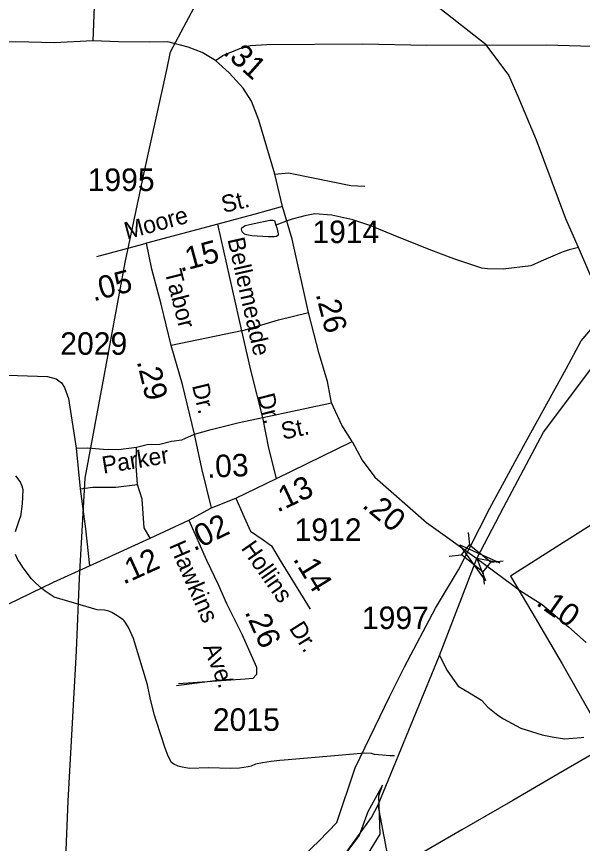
# Model space of a CAD drawing. Extents: x 1473865 to 1648260, y 639067 to 773536.
# Drawn here: x 1568001 to 1571143, y 710426 to 715019 of the extents above; entities that cross this region are included whole.
import ezdxf

# ---------------------------------------------------------------- set-up
doc = ezdxf.new("R2010")
doc.units = 0
for name, color, linetype in [('Exist Boundary Political City Limit New', 7, 'Continuous'), ('Exist Hydrographic Creek Single Shore', 7, 'Continuous'), ('Exist Hydrographic Misc Water Feature', 7, 'Continuous'), ('Exist Road Non-System Type 51', 7, 'Continuous'), ('Exist Road Non-System Type 51 Label', 7, 'Continuous'), ('Exist Road Secondary Mileage Hundredths English Label', 7, 'Continuous'), ('Exist Road Secondary Structure Standard Bridge Attributed CELL', 7, 'Continuous'), ('Exist Road Secondary Structure Standard Bridge CELL', 7, 'Continuous'), ('Exist Road Secondary Type 51 Attributed', 7, 'Continuous'), ('Exist Road Secondary Type 51 Label', 7, 'Continuous'), ('Exist Road Secondary Type 51 Number Label', 7, 'Continuous'), ('Exist Utilities Electrical Transmission Line', 7, 'Continuous'), ('Map Preparation Boundary City Limit Buffer Line', 7, 'Continuous')]:
    doc.layers.add(name, color=color, linetype=linetype)

msp = doc.modelspace()

# ---------------------------------------------------------------- linework, layer by layer
at = {"layer": 'Exist Boundary Political City Limit New'}
for points in [[(1574984, 713584), (1574013.6, 713555.3), (1573704.8, 713555.2), (1573302.6, 713542.9), (1572658.8, 713136.7), (1571813.9, 712590.9), (1570743.6, 711911.6), (1570862.5, 711710.6), (1571030.6, 711423.2), (1571285.6, 710973.8), (1571227.8, 710938.6), (1571006.1, 710811.9), (1570756.9, 710665.7), (1570474, 710502.8), (1570186.1, 710334.6)], [(1569934.8, 710339.6), (1570019.6, 710477.6), (1570012.6, 710690), (1570033.8, 710750.1), (1569952.4, 710601.5), (1569902.9, 710470.6), (1569828.5, 710371.4)]]:
    msp.add_lwpolyline(points, dxfattribs=at)
at = {"layer": 'Exist Hydrographic Creek Single Shore'}
for points in [[(1570010, 710641.1), (1570350, 711469.5), (1570557, 712008.1), (1570704.1, 712291.9), (1570927.1, 712710.9), (1571207.1, 713082.7), (1571319.8, 713243.9)], [(1565445, 710074.3), (1566018.3, 710166.9), (1566261.2, 710230.1), (1566837.5, 710127.3), (1568060.6, 709915.3), (1568702, 709876.8), (1569011.2, 709903.6), (1569176.5, 709941.4), (1569572.2, 710143.4), (1569827.1, 710370.2), (1569972.2, 710570.2), (1570010, 710641.1)]]:
    msp.add_lwpolyline(points, dxfattribs=at)
at = {"layer": 'Exist Hydrographic Misc Water Feature'}
for points in [[(1571319.8, 713243.9), (1571230.1, 713482.7), (1571121.6, 713736), (1571050.2, 713894.6), (1570888, 714331.3), (1570787.1, 714574.9), (1570734.6, 714692.3), (1570608.1, 714860.8), (1570352.1, 715063)], [(1571121.6, 713736), (1571070.2, 713723.1), (1571030, 713710.8), (1570913.6, 713659.8), (1570856.3, 713633.8), (1570703.7, 713614.8), (1570615.7, 713616.6), (1570583.8, 713621.3), (1570428.9, 713672.9), (1570291.5, 713724.9), (1570093.5, 713804.4), (1570012.3, 713838), (1569974.5, 713855.2), (1569924.8, 713871.8), (1569869.1, 713889.3), (1569751.7, 713914.7), (1569657.9, 713922.4), (1569602.1, 713911.9), (1569532.5, 713892.9), (1569509, 713885.1), (1569440.5, 713860.3)], [(1569440.5, 713860.3), (1569446.1, 713844.5), (1569453.4, 713812.4), (1569453.3, 713804.2), (1569444.9, 713797.8), (1569431.1, 713794.8), (1569398.9, 713795.4), (1569306.9, 713800.6), (1569279.1, 713806.9), (1569267.3, 713810.4), (1569253.5, 713822.2), (1569249.8, 713837.1), (1569252, 713844.4), (1569260.1, 713851.6), (1569270.3, 713858), (1569320.6, 713870.1), (1569406.9, 713887.2), (1569425, 713888.5), (1569433, 713885.9), (1569440.5, 713860.3)], [(1567994.7, 712158.8), (1568021, 712237), (1568024.4, 712242.7), (1568034, 712312.3), (1568037.8, 712390.2), (1568032.3, 712410), (1568020.7, 712435.6), (1567997.3, 712468.1)], [(1570100.1, 710912.4), (1570076.6, 710912.9), (1569988.9, 710920.4), (1569973, 710926.4), (1569933, 710927.3), (1569788.5, 710915.4), (1569487.8, 710889.5), (1569463.7, 710886.7), (1569415.6, 710881.1), (1569367.6, 710874.7), (1569327.4, 710866.5), (1569303.2, 710856.3), (1569286.9, 710852.5), (1569238.9, 710845.3), (1569190.6, 710842.2), (1569066.6, 710847.1), (1568962.5, 710841.9), (1568921.6, 710849.2), (1568898.2, 710855.4), (1568874.4, 710866.6), (1568862.2, 710875.8), (1568843.2, 710911.5), (1568826.9, 710956.2), (1568778.2, 711103.2), (1568774.3, 711115.6), (1568766.9, 711139.6), (1568744.8, 711226.2), (1568728.6, 711307.7), (1568650.1, 711563.7), (1568623.4, 711625), (1568607.9, 711649.1), (1568598.1, 711663.2), (1568594.3, 711667.4), (1568580.6, 711678.4), (1568558.7, 711692.8), (1568531.1, 711708.9), (1568513.2, 711715.8), (1568489.4, 711722.1), (1568449.4, 711722.9), (1568210.8, 711794.2), (1568159.6, 711827.2), (1568140, 711843.2), (1568108.5, 711872.6), (1568085.1, 711896.8), (1568038.3, 711957.7), (1568018.9, 711986), (1568009.2, 712001), (1567995.9, 712030.7)], [(1570350, 711469.5), (1570393.1, 711386.5), (1570408.7, 711362.4), (1570453.4, 711300.8), (1570516.7, 711263.4), (1570583.7, 711222.6), (1570618.8, 711182.6), (1570673.9, 711138), (1570705.5, 711117.6), (1570753, 711092), (1570800.5, 711067.3), (1570919.5, 711028.8), (1570975.5, 711017.8), (1571043.2, 711008.2), (1571135.5, 711014.6), (1571151.5, 711016.7)], [(1570425, 708608.1), (1570453, 708768.4), (1570566.1, 709133.7), (1570247, 709494.7), (1570174, 709673.4), (1570180.1, 710096.7), (1570075.1, 710289.3), (1570010, 710641.1)]]:
    msp.add_lwpolyline(points, dxfattribs=at)
at = {"layer": 'Exist Road Non-System Type 51'}
for p, q in [((1569252.9, 713273.6), (1569118.6, 713865.6)), ((1569252.9, 713273.6), (1568860.8, 713191.9)), ((1569368.4, 712791.8), (1569750.9, 712873.3))]:
    msp.add_line(p, q, dxfattribs=at)
for points in [[(1569106, 714774.5), (1569146.2, 714802.3), (1569240.4, 714841.6), (1569300.5, 714857.2), (1569390.7, 714862.6), (1569923, 714866.7), (1570279.3, 714860.1), (1570943.6, 714861.2), (1571321.8, 714850.6), (1571592.3, 714848.4)], [(1569436.2, 714142.4), (1569512.2, 714149.7), (1569647.6, 714122), (1569856.9, 714080.9), (1569934.4, 714075.8)], [(1569252.9, 713273.6), (1569455.6, 713334.7), (1569622.3, 713374.6)], [(1569368.4, 712791.8), (1569303.7, 713046.9), (1569252.9, 713273.6)], [(1568989.2, 712699.1), (1569081.6, 712725.8), (1569238, 712763.7), (1569368.4, 712791.8)], [(1569444, 712452.7), (1569402.2, 712621.3), (1569368.4, 712791.8)], [(1568668, 712627.3), (1568726.3, 712642.5), (1568796.4, 712643.5), (1568862.5, 712660.8), (1568918.7, 712667.9), (1568989.2, 712699.1)], [(1568331.7, 712621.9), (1568397.7, 712623), (1568483.6, 712615.8), (1568567.9, 712614.7), (1568668, 712627.3)], [(1568673.2, 712419.3), (1568664.7, 712525.3), (1568668, 712627.3)], [(1568354.7, 712395.5), (1568424.9, 712404.7), (1568553, 712404.9), (1568673.2, 712419.3)], [(1568743.4, 712122.1), (1568710.1, 712178.6), (1568698.1, 712338.8), (1568673.2, 712419.3)], [(1569204.1, 711339.1), (1569118.6, 711331), (1568902.5, 711303.7), (1568889.6, 711301.7)]]:
    msp.add_lwpolyline(points, dxfattribs=at)
at = {"layer": 'Exist Road Secondary Structure Standard Bridge Attributed CELL'}
msp.add_lwpolyline([(1570604.6, 711887.2), (1570462.8, 712085.5), (1570684.8, 711984.7), (1570557, 712008.1)], close=True, dxfattribs=at)
at = {"layer": 'Exist Road Secondary Structure Standard Bridge CELL'}
for p, q in [((1570508.6, 712152.7), (1570516.2, 712084.2)), ((1570403.4, 712021.6), (1570472, 712029.1)), ((1570633.8, 711989.3), (1570702.4, 711996.8)), ((1570590.6, 711935.5), (1570598.1, 711866.9))]:
    msp.add_line(p, q, dxfattribs=at)
msp.add_lwpolyline([(1570516.2, 712084.2), (1570634, 711989.6), (1570589.8, 711934.5), (1570472, 712029.1)], close=True, dxfattribs=at)
at = {"layer": 'Exist Road Secondary Type 51 Attributed'}
for p, q in [((1569083.6, 712291), (1569218.5, 712343.6)), ((1568958.7, 712221.2), (1569083.6, 712291))]:
    msp.add_line(p, q, dxfattribs=at)
for points in [[(1568431.7, 715074.8), (1568425.2, 714884.3)], [(1568425.2, 714884.3), (1568212.1, 714873), (1567997.9, 714878.8), (1567763.8, 714876.3), (1567389.7, 714879.1), (1566773.3, 714875.5), (1566509.1, 714881.4), (1565865.5, 714880.6), (1565440.5, 714877.2), (1565160.2, 714881.3), (1564846, 714875.7), (1564680, 714880.8)], [(1569478.4, 713963), (1569436.2, 714142.4), (1569346, 714443.9), (1569305.5, 714549), (1569260.5, 714621.4), (1569181.1, 714706.1), (1569106, 714774.5), (1569031.8, 714819.7), (1568954.3, 714848.8), (1568841.4, 714877.8), (1568740.4, 714875.4), (1568568.4, 714878.6), (1568425.2, 714884.3)], [(1569478.4, 713963), (1569319.4, 713918.8), (1569118.6, 713865.6), (1568722.2, 713759.5)], [(1569865.7, 712658.1), (1569807, 712748.5), (1569750.9, 712873.3), (1569727.6, 712991.7), (1569680.7, 713146.1), (1569622.3, 713374.6), (1569532.6, 713782.1), (1569478.4, 713963)], [(1568722.2, 713759.5), (1568700.4, 713752.6), (1568445.3, 713684.6)], [(1569083.6, 712291), (1569030.8, 712509.6), (1568989.2, 712699.1), (1568922.7, 712975.9), (1568860.8, 713191.9), (1568805.1, 713421.1), (1568752.4, 713616.3), (1568722.2, 713759.5)], [(1567558, 713045.3), (1567728.9, 713034.3), (1568172.9, 713020.3), (1568220.8, 713007.5), (1568250.6, 712985.1), (1568268.1, 712959), (1568289.4, 712896.7), (1568331.7, 712621.9), (1568354.7, 712395.5), (1568383.8, 712173), (1568407.1, 711968.7)], [(1569218.5, 712343.6), (1569444, 712452.7), (1569865.7, 712658.1)], [(1569865.7, 712658.1), (1569920, 712554.1), (1569990, 712461.4), (1570276.9, 712208.1), (1570557, 712008.1)], [(1569218.5, 712343.6), (1569264.8, 712238.6), (1569300.3, 712161.3), (1569370.3, 712113.3), (1569417.3, 712079.2), (1569464.7, 711997.8), (1569630.9, 711728.3)], [(1568407.1, 711968.7), (1568743.4, 712122.1), (1568958.7, 712221.2)], [(1568958.7, 712221.2), (1569055.9, 711999.8), (1569120.2, 711865), (1569166.8, 711758.2), (1569252.7, 711589), (1569333.4, 711405.9), (1569333.4, 711365.5), (1569313.2, 711342.8), (1569271.6, 711339.3), (1568899.8, 711313.7)], [(1570557, 712008.1), (1570799.6, 711828.4), (1570920.6, 711752.6), (1571066.3, 711629.2), (1571164.2, 711542.7)], [(1567093.2, 711718.7), (1567311, 711703.7), (1567587.2, 711693.9), (1567729, 711683.8), (1567811.3, 711694.8), (1567954.2, 711754.9), (1568205.8, 711877.5), (1568407.1, 711968.7)]]:
    msp.add_lwpolyline(points, dxfattribs=at)
at = {"layer": 'Exist Utilities Electrical Transmission Line'}
for points in [[(1568263, 710028), (1568288.4, 710661.8), (1568334.5, 711495.5), (1568350.5, 711899.2), (1568382.5, 712455), (1568478.2, 712971.7), (1568604.2, 713651.9), (1568713.7, 714168.3), (1568836, 714722.8), (1568855.4, 714822.4), (1569046.2, 715181.9)], [(1569513.1, 710279.5), (1569682, 710440.5), (1569779, 710543.6), (1569882.1, 710846.7), (1570072, 711241.3), (1570154.8, 711406.9), (1570326.7, 711733.8), (1570455, 711946.1), (1570629.5, 712289.1), (1570826.3, 712653.3), (1571052.5, 713062.7), (1571135.3, 713218.3), (1571189.2, 713280.7)]]:
    msp.add_lwpolyline(points, dxfattribs=at)
at = {"layer": 'Map Preparation Boundary City Limit Buffer Line'}
for points in [[(1574984, 713584), (1574013.6, 713555.3), (1573704.8, 713555.2), (1573302.6, 713542.9), (1572658.8, 713136.7), (1571813.9, 712590.9), (1570743.6, 711911.6), (1570862.5, 711710.6), (1571030.6, 711423.2), (1571285.6, 710973.8), (1571227.8, 710938.6), (1571006.1, 710811.9), (1570756.9, 710665.7), (1570474, 710502.8), (1570186.1, 710334.6)], [(1569934.8, 710339.6), (1570019.6, 710477.6), (1570012.6, 710690), (1570033.8, 710750.1), (1569952.4, 710601.5), (1569902.9, 710470.6), (1569828.5, 710371.4)]]:
    msp.add_lwpolyline(points, dxfattribs=at)

# ---------------------------------------------------------------- texts
at = {"layer": 'Exist Road Non-System Type 51 Label'}
for s, rotation, p in [('Bellemeade', 282.7813, (1569172, 713781.3)), ('Dr.', 284.23, (1569338.7, 712913.4)), ('St.', 12.0321, (1569480.9, 712668.1)), ('Parker', 9.3218, (1568483.5, 712479.3))]:
    msp.add_text(s, height=95, rotation=rotation, dxfattribs=at).set_placement(p)
at = {"layer": 'Exist Road Secondary Mileage Hundredths English Label'}
for s, rotation, p in [('.31', 318.3772, (1569142.8, 714814.5)), ('.15', 15.1481, (1568911.2, 713599.5)), ('.05', 14.9258, (1568428.6, 713435.9)), ('.26', 284.3392, (1569661.6, 713476.7)), ('.29', 283.4929, (1568668.2, 713103.3)), ('.03', 2.631, (1569060.4, 712456.5)), ('.13', 25.2214, (1569449.8, 712262.9)), ('.20', 320.7422, (1569915.1, 712296.4)), ('.02', 26.4482, (1568986.1, 712047.5)), ('.12', 24.5334, (1568595.4, 711862.7)), ('.14', 301.6529, (1569533.3, 712005.6)), ('.10', 324.8562, (1570880.6, 711754.6)), ('.26', 293.8098, (1569266.6, 711712.3))]:
    msp.add_text(s, height=125, rotation=rotation, dxfattribs=at).set_placement(p)
at = {"layer": 'Exist Road Secondary Type 51 Label'}
for s, rotation, p in [('St.', 13.4111, (1569150.7, 713927.2)), ('Moore', 15.1481, (1568613.9, 713780.6)), ('Tabor', 284.294, (1568822.9, 713602)), ('Dr.', 283.493, (1568974.9, 712969.3)), ('Hawkins', 293.6027, (1568847, 712082.5)), ('Hollins', 304.9779, (1569244.9, 712065.8)), ('Dr.', 302.2673, (1569511.9, 711621.6)), ('Ave.', 291.4478, (1569035.8, 711517.9))]:
    msp.add_text(s, height=95, rotation=rotation, dxfattribs=at).set_placement(p)
at = {"layer": 'Exist Road Secondary Type 51 Number Label'}
for s, p in [('1995', (1568396.2, 714049.7)), ('1914', (1569643.7, 713760.7)), ('2029', (1568244.1, 713140.1)), ('1912', (1569545.1, 712106.5)), ('1997', (1569918.9, 711617.2)), ('2015', (1569091.4, 711051.8))]:
    msp.add_text(s, height=125, dxfattribs=at).set_placement(p)

doc.saveas('drawing.dxf')
